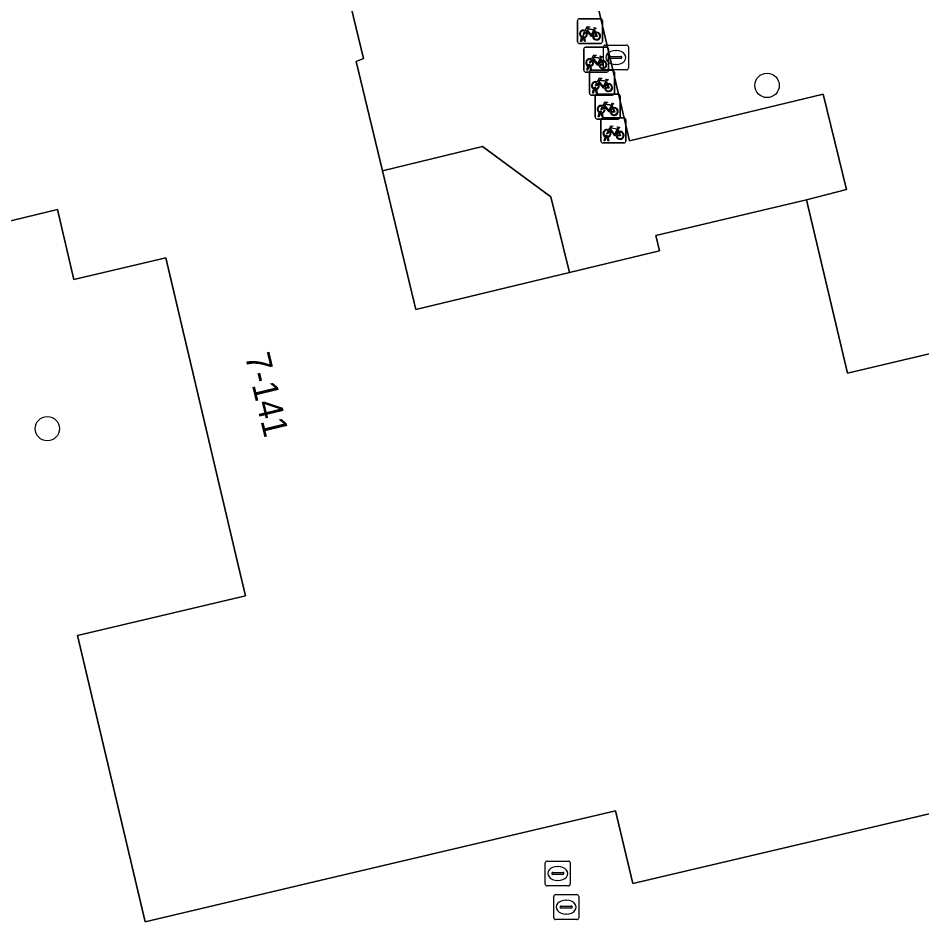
# Model space of a CAD drawing. Extents: x 158031 to 159244, y 380104 to 381214.
# Drawn here: x 158712.08 to 158748.37, y 380485.11 to 380521.41 of the extents above; entities that cross this region are included whole.
import ezdxf

# ---------------------------------------------------------------- set-up
doc = ezdxf.new("R2010")
doc.units = 0
for name, color, linetype in [('IMGEO_Boom', 7, 'Continuous'), ('IMGEO_Brandkraan', 7, 'Continuous'), ('IMGEO_Erf', 7, 'Continuous'), ('IMGEO_Fietsenrek', 7, 'Continuous'), ('IMGEO_Pand', 7, 'Continuous'), ('IMGEO_Pand_nummerreeks', 7, 'Continuous'), ('IMGEO_Rioolput', 7, 'Continuous'), ('IMGEO_Voetpad_open', 7, 'Continuous')]:
    doc.layers.add(name, color=color, linetype=linetype)

msp = doc.modelspace()

# ---------------------------------------------------------------- linework, layer by layer
at = {"layer": 'IMGEO_Boom'}
for centre in [(158742.153, 380518.709), (158713.254, 380504.924)]:
    msp.add_circle(centre, 0.489, dxfattribs=at)
at = {"layer": 'IMGEO_Brandkraan'}
for p, q in [((158735.582, 380519.405), (158735.582, 380520.257)), ((158735.657, 380520.331), (158736.509, 380520.331)), ((158736.583, 380520.257), (158736.583, 380519.405)), ((158735.841, 380519.825), (158735.841, 380519.837)), ((158735.884, 380519.874), (158736.282, 380519.874)), ((158736.07, 380520.111), (158736.095, 380520.111)), ((158736.325, 380519.837), (158736.325, 380519.825)), ((158736.279, 380519.788), (158735.881, 380519.788)), ((158736.093, 380519.551), (158736.068, 380519.551)), ((158736.509, 380519.331), (158735.657, 380519.331))]:
    msp.add_line(p, q, dxfattribs=at)
for points in [[(158735.582, 380519.405), (158735.582, 380520.257)], [(158735.657, 380520.331), (158736.509, 380520.331)], [(158736.583, 380520.257), (158736.583, 380519.405)], [(158736.509, 380519.331), (158735.657, 380519.331)]]:
    msp.add_lwpolyline(points, dxfattribs=at)
for centre, radius, start, end in [((158735.659, 380520.255), 0.0765, 91.552, 178.448), ((158735.659, 380520.255), 0.0765, 91.552, 178.448), ((158736.507, 380520.255), 0.0765, 1.552, 88.448), ((158736.507, 380520.255), 0.0765, 1.552, 88.448), ((158735.881, 380519.834), 0.0403, 85.8775, 175.7526), ((158736.286, 380519.836), 0.0386, 1.7309, 96.639), ((158735.878, 380519.824), 0.0366, 178.938, 274.7102), ((158736.282, 380519.831), 0.043, 264.8664, 352.4533), ((158735.659, 380519.407), 0.0765, 181.552, 268.448), ((158735.659, 380519.407), 0.0765, 181.552, 268.448), ((158736.507, 380519.407), 0.0765, 271.552, 358.448), ((158736.507, 380519.407), 0.0765, 271.552, 358.448)]:
    msp.add_arc(centre, radius, start, end, dxfattribs=at)
for centre, major_axis, ratio, start_param, end_param in [((158736.069, 380519.831), (-0.387, 0.002), 0.722429, 4.712389, 7.853982), ((158736.094, 380519.831), (-0.39, 0.002), 0.717154, 1.570796, 4.712389)]:
    msp.add_ellipse(centre, major_axis=major_axis, ratio=ratio, start_param=start_param, end_param=end_param, dxfattribs=at)
at = {"layer": 'IMGEO_Erf'}
for points in [[(158764.115, 380532.222), (158740.421, 380526.531), (158740.259, 380527.228), (158738.304, 380526.663), (158734.464, 380525.738), (158736.632, 380516.488), (158744.411, 380518.354), (158745.335, 380514.531), (158743.741, 380514.117), (158745.387, 380507.151), (158752.236, 380508.77)], [(158750.884, 380489.975), (158736.759, 380486.653), (158736.071, 380489.578), (158723.735, 380486.664), (158717.174, 380485.114), (158714.459, 380496.619), (158721.209, 380498.214), (158720.93, 380499.394), (158718.004, 380511.782), (158714.313, 380510.916), (158713.654, 380513.723), (158707.187, 380512.164)]]:
    msp.add_lwpolyline(points, dxfattribs=at)
msp.add_lwpolyline([(158734.223, 380511.199), (158733.474, 380514.234), (158730.726, 380516.255), (158726.704, 380515.281), (158728.046, 380509.71)], close=True, dxfattribs=at)
at = {"layer": 'IMGEO_Fietsenrek'}
for p, q in [((158734.54, 380520.463), (158734.54, 380521.304)), ((158734.54, 380521.304), (158734.54, 380520.463)), ((158734.615, 380521.388), (158735.456, 380521.388)), ((158735.456, 380521.388), (158734.615, 380521.388)), ((158735.54, 380521.313), (158735.54, 380520.472)), ((158735.54, 380520.472), (158735.54, 380521.313)), ((158735.227, 380520.937), (158735.263, 380520.842)), ((158734.667, 380520.472), (158734.706, 380520.632)), ((158734.736, 380520.62), (158734.701, 380520.472)), ((158734.778, 380520.644), (158734.777, 380520.648)), ((158734.819, 380520.472), (158734.785, 380520.614)), ((158734.809, 380520.655), (158734.81, 380520.648)), ((158734.817, 380520.618), (158734.852, 380520.472)), ((158735.465, 380520.388), (158734.624, 380520.388)), ((158734.624, 380520.388), (158735.465, 380520.388)), ((158734.701, 380520.472), (158734.667, 380520.472)), ((158734.852, 380520.472), (158734.819, 380520.472)), ((158734.866, 380520.244), (158735.707, 380520.244)), ((158735.707, 380520.244), (158734.866, 380520.244)), ((158734.791, 380519.319), (158734.791, 380520.16)), ((158734.791, 380520.16), (158734.791, 380519.319)), ((158735.791, 380520.169), (158735.791, 380519.328)), ((158735.791, 380519.328), (158735.791, 380520.169)), ((158734.918, 380519.328), (158734.957, 380519.488)), ((158734.987, 380519.476), (158734.952, 380519.328)), ((158735.029, 380519.5), (158735.028, 380519.504)), ((158735.07, 380519.328), (158735.036, 380519.47)), ((158735.06, 380519.511), (158735.061, 380519.504)), ((158735.068, 380519.474), (158735.103, 380519.328)), ((158735.478, 380519.793), (158735.514, 380519.698)), ((158735.716, 380519.244), (158734.875, 380519.244)), ((158734.875, 380519.244), (158735.716, 380519.244)), ((158734.952, 380519.328), (158734.918, 380519.328)), ((158735.02, 380518.394), (158735.02, 380519.235)), ((158735.02, 380519.235), (158735.02, 380518.394)), ((158735.103, 380519.328), (158735.07, 380519.328)), ((158735.095, 380519.319), (158735.936, 380519.319)), ((158735.936, 380519.319), (158735.095, 380519.319)), ((158736.02, 380519.244), (158736.02, 380518.403)), ((158736.02, 380518.403), (158736.02, 380519.244)), ((158735.707, 380518.868), (158735.743, 380518.773)), ((158735.147, 380518.403), (158735.186, 380518.563)), ((158735.181, 380518.403), (158735.147, 380518.403)), ((158735.216, 380518.551), (158735.181, 380518.403)), ((158735.258, 380518.575), (158735.257, 380518.579)), ((158735.299, 380518.403), (158735.265, 380518.545)), ((158735.289, 380518.586), (158735.29, 380518.579)), ((158735.297, 380518.549), (158735.332, 380518.403)), ((158735.332, 380518.403), (158735.299, 380518.403)), ((158735.945, 380518.319), (158735.104, 380518.319)), ((158735.104, 380518.319), (158735.945, 380518.319)), ((158735.249, 380517.435), (158735.249, 380518.276)), ((158735.249, 380518.276), (158735.249, 380517.435)), ((158735.324, 380518.36), (158736.165, 380518.36)), ((158736.165, 380518.36), (158735.324, 380518.36)), ((158736.249, 380518.285), (158736.249, 380517.444)), ((158736.249, 380517.444), (158736.249, 380518.285)), ((158735.936, 380517.909), (158735.972, 380517.814)), ((158736.174, 380517.36), (158735.333, 380517.36)), ((158735.333, 380517.36), (158736.174, 380517.36)), ((158735.376, 380517.444), (158735.415, 380517.604)), ((158735.41, 380517.444), (158735.376, 380517.444)), ((158735.445, 380517.592), (158735.41, 380517.444)), ((158735.482, 380516.476), (158735.482, 380517.317)), ((158735.482, 380517.317), (158735.482, 380516.476)), ((158735.487, 380517.616), (158735.486, 380517.62)), ((158735.528, 380517.444), (158735.494, 380517.586)), ((158735.518, 380517.627), (158735.519, 380517.62)), ((158735.526, 380517.59), (158735.561, 380517.444)), ((158735.561, 380517.444), (158735.528, 380517.444)), ((158735.557, 380517.401), (158736.398, 380517.401)), ((158736.398, 380517.401), (158735.557, 380517.401)), ((158736.482, 380517.326), (158736.482, 380516.485)), ((158736.482, 380516.485), (158736.482, 380517.326)), ((158736.169, 380516.95), (158736.205, 380516.855)), ((158735.609, 380516.485), (158735.648, 380516.645)), ((158735.678, 380516.633), (158735.643, 380516.485)), ((158735.72, 380516.657), (158735.719, 380516.661)), ((158735.761, 380516.485), (158735.727, 380516.627)), ((158735.751, 380516.668), (158735.752, 380516.661)), ((158735.759, 380516.631), (158735.794, 380516.485)), ((158736.407, 380516.401), (158735.566, 380516.401)), ((158735.566, 380516.401), (158736.407, 380516.401)), ((158735.643, 380516.485), (158735.609, 380516.485)), ((158735.794, 380516.485), (158735.761, 380516.485))]:
    msp.add_line(p, q, dxfattribs=at)
for points in [[(158734.853, 380520.914), (158734.948, 380521.078), (158735.034, 380521.064), (158735.036, 380521.055), (158734.98, 380521.044), (158734.953, 380520.999), (158735.209, 380520.958)], [(158735.149, 380520.67), (158735.099, 380520.67), (158734.908, 380520.921), (158734.889, 380520.889)], [(158735.196, 380520.933), (158734.939, 380520.974), (158734.922, 380520.945), (158735.089, 380520.725), (158735.196, 380520.933)], [(158735.209, 380520.958), (158735.234, 380521.007), (158735.228, 380521.011), (158735.205, 380521.015), (158735.193, 380521.022), (158735.192, 380521.025), (158735.194, 380521.03), (158735.289, 380521.015), (158735.291, 380521.005), (158735.281, 380520.992), (158735.269, 380520.986), (158735.255, 380520.992), (158735.227, 380520.937)], [(158734.874, 380520.862), (158734.822, 380520.772), (158734.782, 380520.747), (158734.783, 380520.794), (158734.838, 380520.888)], [(158735.244, 380520.835), (158735.214, 380520.912), (158735.105, 380520.694), (158735.148, 380520.694)], [(158735.178, 380520.694), (158735.298, 380520.693), (158735.254, 380520.807)], [(158735.274, 380520.814), (158735.329, 380520.669), (158735.179, 380520.669)], [(158735.104, 380519.77), (158735.199, 380519.934), (158735.285, 380519.92), (158735.287, 380519.911), (158735.231, 380519.9), (158735.204, 380519.855), (158735.46, 380519.814)], [(158735.46, 380519.814), (158735.485, 380519.863), (158735.479, 380519.867), (158735.456, 380519.871), (158735.444, 380519.878), (158735.443, 380519.881), (158735.445, 380519.886), (158735.54, 380519.871), (158735.542, 380519.861), (158735.532, 380519.848), (158735.52, 380519.842), (158735.506, 380519.848), (158735.478, 380519.793)], [(158735.125, 380519.718), (158735.073, 380519.628), (158735.033, 380519.603), (158735.034, 380519.65), (158735.089, 380519.744)], [(158735.4, 380519.526), (158735.35, 380519.526), (158735.159, 380519.777), (158735.14, 380519.745)], [(158735.447, 380519.789), (158735.19, 380519.83), (158735.173, 380519.801), (158735.34, 380519.581), (158735.447, 380519.789)], [(158735.495, 380519.691), (158735.465, 380519.768), (158735.356, 380519.55), (158735.399, 380519.55)], [(158735.429, 380519.55), (158735.549, 380519.549), (158735.505, 380519.663)], [(158735.525, 380519.67), (158735.58, 380519.525), (158735.43, 380519.525)], [(158735.354, 380518.793), (158735.302, 380518.703), (158735.262, 380518.678), (158735.263, 380518.725), (158735.318, 380518.819)], [(158735.333, 380518.845), (158735.428, 380519.009), (158735.514, 380518.995), (158735.516, 380518.986), (158735.46, 380518.975), (158735.433, 380518.93), (158735.689, 380518.889)], [(158735.629, 380518.601), (158735.579, 380518.601), (158735.388, 380518.852), (158735.369, 380518.82)], [(158735.676, 380518.864), (158735.419, 380518.905), (158735.402, 380518.876), (158735.569, 380518.656), (158735.676, 380518.864)], [(158735.724, 380518.766), (158735.694, 380518.843), (158735.585, 380518.625), (158735.628, 380518.625)], [(158735.754, 380518.745), (158735.809, 380518.6), (158735.659, 380518.6)], [(158735.689, 380518.889), (158735.714, 380518.938), (158735.708, 380518.942), (158735.685, 380518.946), (158735.673, 380518.953), (158735.672, 380518.956), (158735.674, 380518.961), (158735.769, 380518.946), (158735.771, 380518.936), (158735.761, 380518.923), (158735.749, 380518.917), (158735.735, 380518.923), (158735.707, 380518.868)], [(158735.658, 380518.625), (158735.778, 380518.624), (158735.734, 380518.738)], [(158735.562, 380517.886), (158735.657, 380518.05), (158735.743, 380518.036), (158735.745, 380518.027), (158735.689, 380518.016), (158735.662, 380517.971), (158735.918, 380517.93)], [(158735.583, 380517.834), (158735.531, 380517.744), (158735.491, 380517.719), (158735.492, 380517.766), (158735.547, 380517.86)], [(158735.858, 380517.642), (158735.808, 380517.642), (158735.617, 380517.893), (158735.598, 380517.861)], [(158735.905, 380517.905), (158735.648, 380517.946), (158735.631, 380517.917), (158735.798, 380517.697), (158735.905, 380517.905)], [(158735.953, 380517.807), (158735.923, 380517.884), (158735.814, 380517.666), (158735.857, 380517.666)], [(158735.887, 380517.666), (158736.007, 380517.665), (158735.963, 380517.779)], [(158735.983, 380517.786), (158736.038, 380517.641), (158735.888, 380517.641)], [(158735.918, 380517.93), (158735.943, 380517.979), (158735.937, 380517.983), (158735.914, 380517.987), (158735.902, 380517.994), (158735.901, 380517.997), (158735.903, 380518.002), (158735.998, 380517.987), (158736, 380517.977), (158735.99, 380517.964), (158735.978, 380517.958), (158735.964, 380517.964), (158735.936, 380517.909)], [(158735.795, 380516.927), (158735.89, 380517.091), (158735.976, 380517.077), (158735.978, 380517.068), (158735.922, 380517.057), (158735.895, 380517.012), (158736.151, 380516.971)], [(158736.091, 380516.683), (158736.041, 380516.683), (158735.85, 380516.934), (158735.831, 380516.902)], [(158736.138, 380516.946), (158735.881, 380516.987), (158735.864, 380516.958), (158736.031, 380516.738), (158736.138, 380516.946)], [(158736.151, 380516.971), (158736.176, 380517.02), (158736.17, 380517.024), (158736.147, 380517.028), (158736.135, 380517.035), (158736.134, 380517.038), (158736.136, 380517.043), (158736.231, 380517.028), (158736.233, 380517.018), (158736.223, 380517.005), (158736.211, 380516.999), (158736.197, 380517.005), (158736.169, 380516.95)], [(158735.816, 380516.875), (158735.764, 380516.785), (158735.724, 380516.76), (158735.725, 380516.807), (158735.78, 380516.901)], [(158736.186, 380516.848), (158736.156, 380516.925), (158736.047, 380516.707), (158736.09, 380516.707)], [(158736.12, 380516.707), (158736.24, 380516.706), (158736.196, 380516.82)], [(158736.216, 380516.827), (158736.271, 380516.682), (158736.121, 380516.682)]]:
    msp.add_lwpolyline(points, dxfattribs=at)
for centre, radius, start, end in [((158734.618, 380521.31), 0.0779, 92.4484, 184.2845), ((158734.618, 380521.31), 0.0779, 92.4484, 184.2845), ((158735.462, 380521.31), 0.0779, 2.4484, 94.2845), ((158735.462, 380521.31), 0.0779, 2.4484, 94.2845), ((158734.78, 380520.773), 0.159, 62.6766, 242.1369), ((158734.78, 380520.773), 0.129, 63.3192, 238.903), ((158734.76, 380520.644), 0.0499, 12.8025, 158.6934), ((158734.78, 380520.773), 0.159, 253.9967, 271.7867), ((158734.76, 380520.644), 0.0174, 12.8025, 163.4502), ((158734.78, 380520.773), 0.129, 253.415, 269.0204), ((158734.78, 380520.773), 0.129, 283.6043, 43.4302), ((158734.78, 380520.773), 0.159, 283.5766, 46.6042), ((158735.307, 380520.689), 0.159, 113.3408, 178.3217), ((158735.307, 380520.689), 0.159, 187.0065, 105.7708), ((158735.307, 380520.689), 0.129, 113.923, 177.9556), ((158735.307, 380520.689), 0.129, 188.6715, 104.5883), ((158734.618, 380520.466), 0.0779, 182.4484, 274.2845), ((158734.618, 380520.466), 0.0779, 182.4484, 274.2845), ((158734.869, 380520.166), 0.0779, 92.4484, 184.2845), ((158734.869, 380520.166), 0.0779, 92.4484, 184.2845), ((158735.462, 380520.466), 0.0779, 272.4484, 4.2845), ((158735.462, 380520.466), 0.0779, 272.4484, 4.2845), ((158735.713, 380520.166), 0.0779, 2.4484, 94.2845), ((158735.713, 380520.166), 0.0779, 2.4484, 94.2845), ((158735.031, 380519.629), 0.159, 62.6766, 242.1369), ((158735.031, 380519.629), 0.129, 63.3192, 238.903), ((158735.011, 380519.5), 0.0499, 12.8025, 158.6934), ((158735.031, 380519.629), 0.159, 253.9967, 271.7867), ((158735.011, 380519.5), 0.0174, 12.8025, 163.4502), ((158735.031, 380519.629), 0.129, 253.415, 269.0204), ((158735.031, 380519.629), 0.129, 283.6043, 43.4302), ((158735.031, 380519.629), 0.159, 283.5766, 46.6042), ((158735.558, 380519.545), 0.159, 113.3408, 178.3217), ((158735.558, 380519.545), 0.159, 187.0065, 105.7708), ((158735.558, 380519.545), 0.129, 113.923, 177.9556), ((158735.558, 380519.545), 0.129, 188.6715, 104.5883), ((158734.869, 380519.322), 0.0779, 182.4484, 274.2845), ((158734.869, 380519.322), 0.0779, 182.4484, 274.2845), ((158735.098, 380519.241), 0.0779, 92.4484, 184.2845), ((158735.098, 380519.241), 0.0779, 92.4484, 184.2845), ((158735.713, 380519.322), 0.0779, 272.4484, 4.2845), ((158735.713, 380519.322), 0.0779, 272.4484, 4.2845), ((158735.942, 380519.241), 0.0779, 2.4484, 94.2845), ((158735.942, 380519.241), 0.0779, 2.4484, 94.2845), ((158735.26, 380518.704), 0.159, 62.6766, 242.1369), ((158735.26, 380518.704), 0.129, 63.3192, 238.903), ((158735.26, 380518.704), 0.129, 283.6043, 43.4302), ((158735.26, 380518.704), 0.159, 283.5766, 46.6042), ((158735.787, 380518.62), 0.159, 113.3408, 178.3217), ((158735.787, 380518.62), 0.159, 187.0065, 105.7708), ((158735.787, 380518.62), 0.129, 188.6715, 104.5883), ((158735.098, 380518.397), 0.0779, 182.4484, 274.2845), ((158735.098, 380518.397), 0.0779, 182.4484, 274.2845), ((158735.24, 380518.575), 0.0499, 12.8025, 158.6934), ((158735.26, 380518.704), 0.159, 253.9967, 271.7867), ((158735.24, 380518.575), 0.0174, 12.8025, 163.4502), ((158735.26, 380518.704), 0.129, 253.415, 269.0204), ((158735.787, 380518.62), 0.129, 113.923, 177.9556), ((158735.942, 380518.397), 0.0779, 272.4484, 4.2845), ((158735.942, 380518.397), 0.0779, 272.4484, 4.2845), ((158735.327, 380518.282), 0.0779, 92.4484, 184.2845), ((158735.327, 380518.282), 0.0779, 92.4484, 184.2845), ((158736.171, 380518.282), 0.0779, 2.4484, 94.2845), ((158736.171, 380518.282), 0.0779, 2.4484, 94.2845), ((158735.489, 380517.745), 0.159, 62.6766, 242.1369), ((158735.489, 380517.745), 0.129, 63.3192, 238.903), ((158735.469, 380517.616), 0.0499, 12.8025, 158.6934), ((158735.489, 380517.745), 0.129, 283.6043, 43.4302), ((158735.489, 380517.745), 0.159, 283.5766, 46.6042), ((158736.016, 380517.661), 0.159, 113.3408, 178.3217), ((158736.016, 380517.661), 0.159, 187.0065, 105.7708), ((158736.016, 380517.661), 0.129, 113.923, 177.9556), ((158736.016, 380517.661), 0.129, 188.6715, 104.5883), ((158735.327, 380517.438), 0.0779, 182.4484, 274.2845), ((158735.327, 380517.438), 0.0779, 182.4484, 274.2845), ((158735.489, 380517.745), 0.159, 253.9967, 271.7867), ((158735.469, 380517.616), 0.0174, 12.8025, 163.4502), ((158735.489, 380517.745), 0.129, 253.415, 269.0204), ((158735.56, 380517.323), 0.0779, 92.4484, 184.2845), ((158735.56, 380517.323), 0.0779, 92.4484, 184.2845), ((158736.171, 380517.438), 0.0779, 272.4484, 4.2845), ((158736.171, 380517.438), 0.0779, 272.4484, 4.2845), ((158736.404, 380517.323), 0.0779, 2.4484, 94.2845), ((158736.404, 380517.323), 0.0779, 2.4484, 94.2845), ((158735.722, 380516.786), 0.159, 62.6766, 242.1369), ((158735.722, 380516.786), 0.129, 63.3192, 238.903), ((158735.702, 380516.657), 0.0499, 12.8025, 158.6934), ((158735.722, 380516.786), 0.159, 253.9967, 271.7867), ((158735.702, 380516.657), 0.0174, 12.8025, 163.4502), ((158735.722, 380516.786), 0.129, 253.415, 269.0204), ((158735.722, 380516.786), 0.129, 283.6043, 43.4302), ((158735.722, 380516.786), 0.159, 283.5766, 46.6042), ((158736.249, 380516.702), 0.159, 113.3408, 178.3217), ((158736.249, 380516.702), 0.159, 187.0065, 105.7708), ((158736.249, 380516.702), 0.129, 113.923, 177.9556), ((158736.249, 380516.702), 0.129, 188.6715, 104.5883), ((158735.56, 380516.479), 0.0779, 182.4484, 274.2845), ((158735.56, 380516.479), 0.0779, 182.4484, 274.2845), ((158736.404, 380516.479), 0.0779, 272.4484, 4.2845), ((158736.404, 380516.479), 0.0779, 272.4484, 4.2845)]:
    msp.add_arc(centre, radius, start, end, dxfattribs=at)
at = {"layer": 'IMGEO_Pand'}
for points in [[(158752.236, 380508.77), (158745.387, 380507.151), (158743.741, 380514.117), (158737.684, 380512.685), (158737.833, 380512.069), (158734.223, 380511.199), (158728.046, 380509.71), (158726.704, 380515.281), (158725.647, 380519.667), (158725.947, 380519.787), (158724.848, 380524.348), (158723.652, 380524.06), (158723.14, 380526.187), (158721.969, 380531.047), (158720.792, 380530.764), (158719.099, 380537.791), (158717.9, 380537.502), (158716.213, 380544.503), (158715.001, 380544.211), (158713.317, 380551.199), (158712.109, 380550.909), (158711.402, 380553.845)], [(158707.187, 380512.164), (158713.654, 380513.723), (158714.313, 380510.916), (158718.004, 380511.782), (158720.93, 380499.394), (158721.209, 380498.214), (158714.459, 380496.619), (158717.174, 380485.114), (158723.735, 380486.664), (158736.071, 380489.578), (158736.759, 380486.653), (158750.884, 380489.975)]]:
    msp.add_lwpolyline(points, dxfattribs=at)
at = {"layer": 'IMGEO_Rioolput'}
for p, q in [((158733.321, 380487.559), (158734.173, 380487.559)), ((158733.246, 380486.633), (158733.246, 380487.485)), ((158733.734, 380487.339), (158733.759, 380487.339)), ((158734.247, 380487.485), (158734.247, 380486.633)), ((158733.505, 380487.053), (158733.505, 380487.065)), ((158733.943, 380487.016), (158733.545, 380487.016)), ((158733.548, 380487.102), (158733.946, 380487.102)), ((158733.989, 380487.065), (158733.989, 380487.053)), ((158734.173, 380486.559), (158733.321, 380486.559)), ((158733.757, 380486.779), (158733.732, 380486.779)), ((158733.588, 380485.283), (158733.588, 380486.135)), ((158733.663, 380486.209), (158734.515, 380486.209)), ((158734.589, 380486.135), (158734.589, 380485.283)), ((158733.847, 380485.703), (158733.847, 380485.715)), ((158733.89, 380485.752), (158734.288, 380485.752)), ((158734.076, 380485.989), (158734.101, 380485.989)), ((158734.331, 380485.715), (158734.331, 380485.703)), ((158734.285, 380485.666), (158733.887, 380485.666)), ((158734.099, 380485.429), (158734.074, 380485.429)), ((158734.515, 380485.209), (158733.663, 380485.209))]:
    msp.add_line(p, q, dxfattribs=at)
for points in [[(158733.321, 380487.559), (158734.173, 380487.559)], [(158733.246, 380486.633), (158733.246, 380487.485)], [(158734.247, 380487.485), (158734.247, 380486.633)], [(158734.173, 380486.559), (158733.321, 380486.559)], [(158733.588, 380485.283), (158733.588, 380486.135)], [(158733.663, 380486.209), (158734.515, 380486.209)], [(158734.589, 380486.135), (158734.589, 380485.283)], [(158734.515, 380485.209), (158733.663, 380485.209)]]:
    msp.add_lwpolyline(points, dxfattribs=at)
for centre, radius, start, end in [((158733.323, 380487.483), 0.0765, 91.552, 178.448), ((158733.323, 380487.483), 0.0765, 91.552, 178.448), ((158734.171, 380487.483), 0.0765, 1.552, 88.448), ((158734.171, 380487.483), 0.0765, 1.552, 88.448), ((158733.545, 380487.062), 0.0403, 85.8775, 175.7526), ((158733.542, 380487.052), 0.0366, 178.938, 274.7102), ((158733.946, 380487.059), 0.043, 264.8664, 352.4533), ((158733.95, 380487.064), 0.0386, 1.7309, 96.639), ((158733.323, 380486.635), 0.0765, 181.552, 268.448), ((158733.323, 380486.635), 0.0765, 181.552, 268.448), ((158734.171, 380486.635), 0.0765, 271.552, 358.448), ((158734.171, 380486.635), 0.0765, 271.552, 358.448), ((158733.665, 380486.133), 0.0765, 91.552, 178.448), ((158733.665, 380486.133), 0.0765, 91.552, 178.448), ((158734.513, 380486.133), 0.0765, 1.552, 88.448), ((158734.513, 380486.133), 0.0765, 1.552, 88.448), ((158733.887, 380485.712), 0.0403, 85.8775, 175.7526), ((158734.292, 380485.714), 0.0386, 1.7309, 96.639), ((158733.884, 380485.702), 0.0366, 178.938, 274.7102), ((158734.288, 380485.709), 0.043, 264.8664, 352.4533), ((158733.665, 380485.285), 0.0765, 181.552, 268.448), ((158733.665, 380485.285), 0.0765, 181.552, 268.448), ((158734.513, 380485.285), 0.0765, 271.552, 358.448), ((158734.513, 380485.285), 0.0765, 271.552, 358.448)]:
    msp.add_arc(centre, radius, start, end, dxfattribs=at)
for centre, major_axis, ratio, start_param, end_param in [((158733.733, 380487.059), (-0.387, 0.002), 0.722429, 4.712389, 7.853982), ((158733.758, 380487.059), (-0.39, 0.002), 0.717154, 1.570796, 4.712389), ((158734.075, 380485.709), (-0.387, 0.002), 0.722429, 4.712389, 7.853982), ((158734.1, 380485.709), (-0.39, 0.002), 0.717154, 1.570796, 4.712389)]:
    msp.add_ellipse(centre, major_axis=major_axis, ratio=ratio, start_param=start_param, end_param=end_param, dxfattribs=at)
at = {"layer": 'IMGEO_Voetpad_open'}
msp.add_lwpolyline([(158734.462, 380528.964), (158734.949, 380526.901), (158729.521, 380525.612), (158714.414, 380560.779), (158714.208, 380560.731), (158713.404, 380560.535), (158728.492, 380525.364), (158724.848, 380524.348), (158725.947, 380519.787), (158725.647, 380519.667), (158726.704, 380515.281), (158730.726, 380516.255), (158733.474, 380514.234), (158734.223, 380511.199), (158737.833, 380512.069), (158737.684, 380512.685), (158743.741, 380514.117), (158745.335, 380514.531), (158744.411, 380518.354), (158736.632, 380516.488), (158734.464, 380525.738)], dxfattribs=at)

# ---------------------------------------------------------------- texts
at = {"layer": 'IMGEO_Pand_nummerreeks'}
msp.add_text('7-141', height=1, rotation=283.5396, dxfattribs=at).set_placement((158721.181, 380507.847))

doc.saveas('drawing.dxf')
